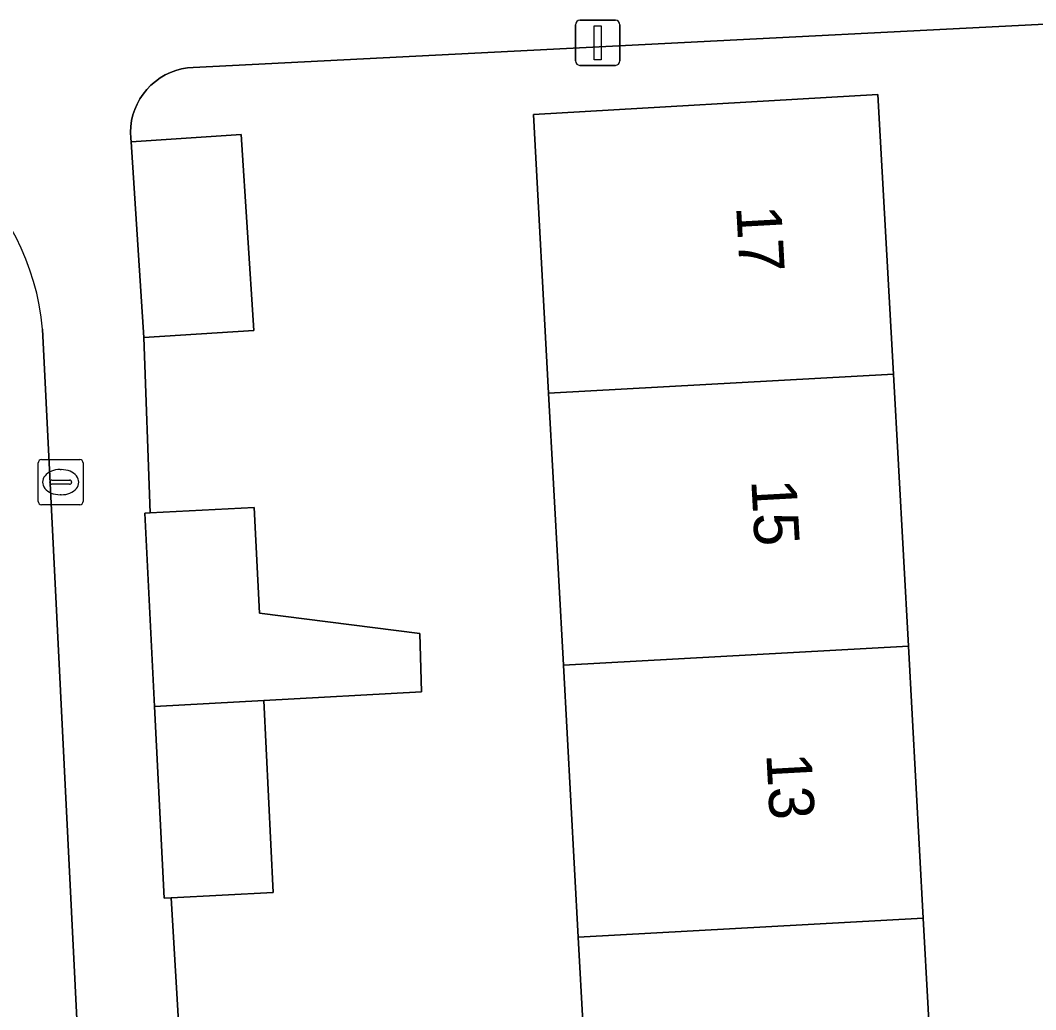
# Model space of a CAD drawing. Extents: x 161084 to 161928, y 385354 to 386522.
# Drawn here: x 161334.92 to 161357.46, y 385517.29 to 385539.25 of the extents above; entities that cross this region are included whole.
import ezdxf

# ---------------------------------------------------------------- set-up
doc = ezdxf.new("R2010")
doc.units = 0
for name, color, linetype in [('IMGEO_Erf', 7, 'Continuous'), ('IMGEO_Kolk', 7, 'Continuous'), ('IMGEO_Lichtmast', 7, 'Continuous'), ('IMGEO_Pand', 7, 'Continuous'), ('IMGEO_Pand_nummerreeks', 7, 'Continuous'), ('IMGEO_Rijbaan_lokaal_open', 7, 'Continuous'), ('IMGEO_Voetpad_open', 7, 'Continuous')]:
    doc.layers.add(name, color=color, linetype=linetype)

msp = doc.modelspace()

# ---------------------------------------------------------------- linework, layer by layer
at = {"layer": 'IMGEO_Erf'}
msp.add_lwpolyline([(161357.953, 385539.174), (161338.761, 385538.203), (161338.632, 385538.192), (161338.504, 385538.169), (161338.379, 385538.135), (161338.257, 385538.09), (161338.14, 385538.034), (161338.028, 385537.968), (161337.922, 385537.892), (161337.824, 385537.807), (161337.734, 385537.713), (161337.653, 385537.612), (161337.58, 385537.504), (161337.518, 385537.39), (161337.466, 385537.271), (161337.425, 385537.148), (161337.396, 385537.022), (161337.377, 385536.893), (161337.37, 385536.763), (161337.375, 385536.634), (161337.384, 385536.554), (161339.827, 385536.714), (161340.11, 385532.366), (161337.667, 385532.206), (161337.807, 385528.319), (161340.114, 385528.439), (161340.231, 385526.092), (161343.791, 385525.64), (161343.829, 385524.345), (161340.328, 385524.152), (161340.54, 385519.891), (161338.275, 385519.773), (161338.469, 385516.526)], dxfattribs=at)
msp.add_lwpolyline([(161348.343, 385500), (161348.3, 385500.795), (161347.97, 385506.83), (161347.641, 385512.864), (161347.311, 385518.9), (161346.982, 385524.935), (161346.652, 385530.97), (161346.314, 385537.16), (161353.963, 385537.598), (161354.305, 385531.391), (161354.638, 385525.356), (161354.97, 385519.321), (161355.303, 385513.286), (161355.635, 385507.252), (161355.968, 385501.217), (161356.035, 385500), (161356.301, 385495.182), (161356.634, 385489.147), (161356.976, 385482.938), (161349.291, 385482.551), (161348.956, 385488.725), (161348.628, 385494.76)], close=True, dxfattribs=at)
at = {"layer": 'IMGEO_Kolk'}
for p, q in [((161335.32, 385528.572), (161335.32, 385529.424)), ((161335.395, 385529.498), (161336.247, 385529.498)), ((161336.321, 385529.424), (161336.321, 385528.572)), ((161335.808, 385529.278), (161335.833, 385529.278)), ((161335.579, 385528.992), (161335.579, 385529.004)), ((161336.017, 385528.955), (161335.619, 385528.955)), ((161335.622, 385529.041), (161336.02, 385529.041)), ((161336.063, 385529.004), (161336.063, 385528.992)), ((161335.831, 385528.718), (161335.806, 385528.718)), ((161336.247, 385528.498), (161335.395, 385528.498))]:
    msp.add_line(p, q, dxfattribs=at)
for points in [[(161335.32, 385528.572), (161335.32, 385529.424)], [(161335.395, 385529.498), (161336.247, 385529.498)], [(161336.321, 385529.424), (161336.321, 385528.572)], [(161336.247, 385528.498), (161335.395, 385528.498)]]:
    msp.add_lwpolyline(points, dxfattribs=at)
for centre, radius, start, end in [((161335.397, 385529.422), 0.0765, 91.552, 178.448), ((161335.397, 385529.422), 0.0765, 91.552, 178.448), ((161336.245, 385529.422), 0.0765, 1.552, 88.448), ((161336.245, 385529.422), 0.0765, 1.552, 88.448), ((161335.619, 385529.001), 0.0403, 85.8775, 175.7526), ((161335.616, 385528.991), 0.0366, 178.938, 274.7102), ((161336.02, 385528.998), 0.043, 264.8664, 352.4533), ((161336.024, 385529.003), 0.0386, 1.7309, 96.639), ((161335.397, 385528.574), 0.0765, 181.552, 268.448), ((161335.397, 385528.574), 0.0765, 181.552, 268.448), ((161336.245, 385528.574), 0.0765, 271.552, 358.448), ((161336.245, 385528.574), 0.0765, 271.552, 358.448)]:
    msp.add_arc(centre, radius, start, end, dxfattribs=at)
for centre, major_axis, ratio, start_param, end_param in [((161335.807, 385528.998), (-0.387, 0.002), 0.722429, 4.712389, 7.853982), ((161335.832, 385528.998), (-0.39, 0.002), 0.717154, 1.570796, 4.712389)]:
    msp.add_ellipse(centre, major_axis=major_axis, ratio=ratio, start_param=start_param, end_param=end_param, dxfattribs=at)
at = {"layer": 'IMGEO_Lichtmast'}
for p, q in [((161347.346, 385539.248), (161348.136, 385539.248)), ((161348.136, 385539.248), (161347.346, 385539.248)), ((161347.246, 385538.348), (161347.246, 385539.148)), ((161347.246, 385539.148), (161347.246, 385538.348)), ((161348.236, 385539.148), (161348.236, 385538.348)), ((161348.236, 385538.348), (161348.236, 385539.148)), ((161348.136, 385538.248), (161347.346, 385538.248)), ((161347.346, 385538.248), (161348.136, 385538.248))]:
    msp.add_line(p, q, dxfattribs=at)
msp.add_lwpolyline([(161347.666, 385539.123), (161347.816, 385539.123), (161347.816, 385538.373), (161347.666, 385538.373), (161347.666, 385539.123)], dxfattribs=at)
for centre, start, end in [((161347.346, 385539.148), 90, 180), ((161347.346, 385539.148), 90, 180), ((161348.136, 385539.148), 0, 90), ((161348.136, 385539.148), 360, 90), ((161347.346, 385538.348), 180, 270), ((161347.346, 385538.348), 180, 270), ((161348.136, 385538.348), 270, 0), ((161348.136, 385538.348), 270, 0)]:
    msp.add_arc(centre, 0.1, start, end, dxfattribs=at)
at = {"layer": 'IMGEO_Pand'}
for points in [[(161354.305, 385531.391), (161353.963, 385537.598), (161346.314, 385537.16), (161346.652, 385530.97)], [(161337.667, 385532.206), (161340.11, 385532.366), (161339.827, 385536.714), (161337.384, 385536.554)], [(161346.652, 385530.97), (161346.982, 385524.935), (161354.638, 385525.356), (161354.305, 385531.391)], [(161340.114, 385528.439), (161337.807, 385528.319), (161337.691, 385528.313), (161337.905, 385524.018), (161340.328, 385524.152), (161343.829, 385524.345), (161343.791, 385525.64), (161340.231, 385526.092)], [(161354.97, 385519.321), (161354.638, 385525.356), (161346.982, 385524.935), (161347.311, 385518.9)], [(161340.328, 385524.152), (161337.905, 385524.018), (161338.117, 385519.765), (161338.275, 385519.773), (161340.54, 385519.891)], [(161355.303, 385513.286), (161354.97, 385519.321), (161347.311, 385518.9), (161347.641, 385512.864)]]:
    msp.add_lwpolyline(points, close=True, dxfattribs=at)
at = {"layer": 'IMGEO_Rijbaan_lokaal_open'}
msp.add_lwpolyline([(161337.796, 385485.654), (161337.024, 385500.143), (161335.42, 385532.391)], dxfattribs=at)
msp.add_arc((161329.939, 385531.899), 5.503, 5.1264, 92.4109, dxfattribs=at)
at = {"layer": 'IMGEO_Voetpad_open'}
for points in [[(161338.469, 385516.526), (161338.275, 385519.773), (161338.117, 385519.765), (161337.905, 385524.018), (161337.691, 385528.313), (161337.807, 385528.319), (161337.667, 385532.206), (161337.384, 385536.554), (161337.375, 385536.634), (161337.37, 385536.763), (161337.377, 385536.893), (161337.396, 385537.022), (161337.425, 385537.148), (161337.466, 385537.271), (161337.518, 385537.39), (161337.58, 385537.504), (161337.653, 385537.612), (161337.734, 385537.713), (161337.824, 385537.807), (161337.922, 385537.892), (161338.028, 385537.968), (161338.14, 385538.034), (161338.257, 385538.09), (161338.379, 385538.135), (161338.504, 385538.169), (161338.632, 385538.192), (161338.761, 385538.203), (161357.953, 385539.174)], [(161335.42, 385532.391), (161337.024, 385500.143), (161337.796, 385485.654)]]:
    msp.add_lwpolyline(points, dxfattribs=at)
msp.add_arc((161329.939, 385531.899), 5.503, 5.1264, 92.4109, dxfattribs=at)

# ---------------------------------------------------------------- texts
at = {"layer": 'IMGEO_Pand_nummerreeks'}
for s, p in [('17', (161350.815, 385535.115)), ('15', (161351.15, 385529.041)), ('13', (161351.484, 385522.968))]:
    msp.add_text(s, height=1, rotation=273.1551, dxfattribs=at).set_placement(p)

doc.saveas('drawing.dxf')
